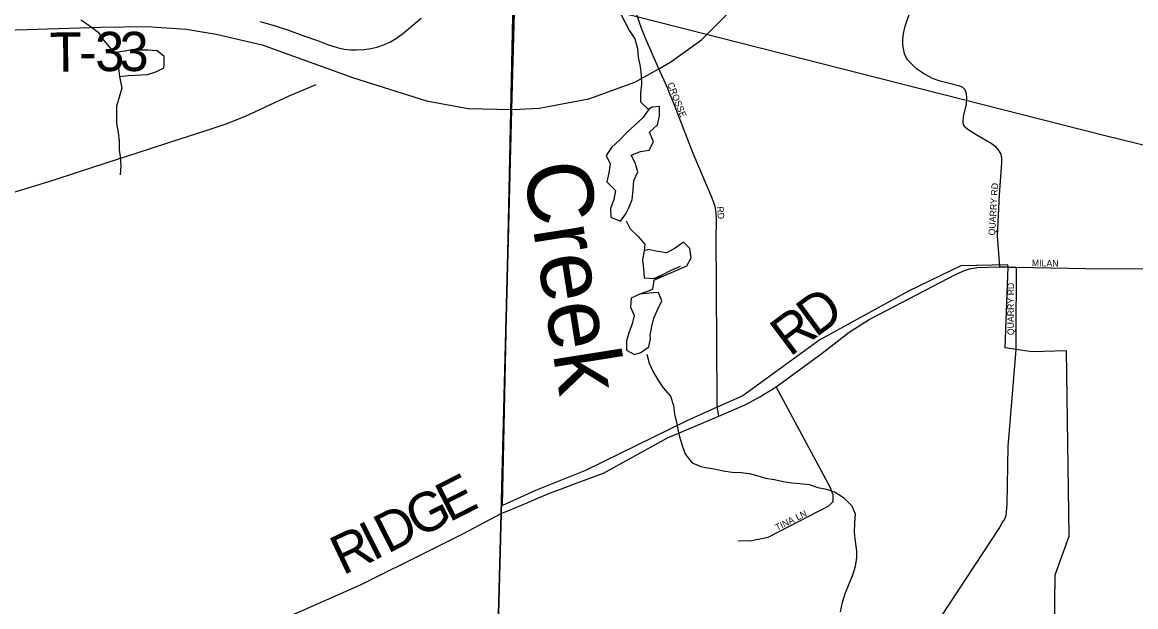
# Model space of a CAD drawing. Extents: x 1857828 to 2277390, y 930619 to 1324581.
# Drawn here: x 2029384 to 2037892, y 1235618 to 1240088 of the extents above; entities that cross this region are included whole.
import ezdxf

# ---------------------------------------------------------------- set-up
doc = ezdxf.new("R2010")
doc.units = 0
for name, color, linetype in [('GM_X_City_Street', 7, 'Continuous'), ('GM_X_City_Street_Text', 7, 'Continuous'), ('GM_X_Corporation', 7, 'Continuous'), ('GM_X_County_Road', 7, 'Continuous'), ('GM_X_County_Road_Text', 7, 'Continuous'), ('GM_X_Minor_Lake', 7, 'Continuous'), ('GM_X_Minor_River', 7, 'Continuous'), ('GM_X_Minor_River_Text', 7, 'Continuous'), ('GM_X_Rail_Line', 7, 'Continuous'), ('GM_X_State_Route', 7, 'Continuous'), ('GM_X_Township', 7, 'Continuous'), ('GM_X_Township_Road', 7, 'Continuous'), ('GM_X_Township_Road_Text', 7, 'Continuous'), ('GM_X_Township_Subdivision', 7, 'Continuous'), ('GM_X_Township_Subdivision_Text', 7, 'Continuous')]:
    doc.layers.add(name, color=color, linetype=linetype)

msp = doc.modelspace()

# ---------------------------------------------------------------- linework, layer by layer
at = {"layer": 'GM_X_City_Street'}
for points in [[(2034706.5, 1237075.1), (2034698.8, 1237118.2), (2034694.5, 1237144.1), (2034694.3, 1237204.4), (2034685.1, 1238465.5), (2034688.3, 1238535.7), (2034689.7, 1238585.9), (2034685.2, 1238632), (2034678.6, 1238678.1), (2034655.9, 1238742), (2034620.9, 1238825.9), (2034509.8, 1239083.4), (2034348.9, 1239498.8), (2034334.5, 1239532.7), (2034315.9, 1239580.7), (2034248.9, 1239732.4), (2034143.3, 1239971.9), (2034118.5, 1240033.8), (2033848, 1240816.2)], [(2036854, 1238216.3), (2036834.5, 1238455.6), (2036850.9, 1238768.8), (2036868.1, 1239011.9), (2036867.7, 1239046), (2036863.3, 1239078), (2036849, 1239104), (2036824.6, 1239131.7), (2036786.3, 1239159.4), (2036673.5, 1239226.2), (2036617, 1239263.6), (2036594.8, 1239281.4), (2036576.5, 1239303.3), (2036572.2, 1239327.3), (2036575.7, 1239367.5), (2036598.6, 1239462.1), (2036602.1, 1239510.3), (2036599.7, 1239540.3), (2036589.4, 1239570.3), (2036571.2, 1239588.2), (2036547, 1239599.9), (2036488.8, 1239615.2), (2036398.5, 1239638.2), (2036340.2, 1239657.6), (2036269.7, 1239694.8), (2036217.3, 1239730.3), (2036180.9, 1239766), (2036150.5, 1239797.7), (2036138.3, 1239817.6), (2036125.9, 1239845.6), (2036117.5, 1239885.6), (2036111.1, 1239915.6), (2036112.6, 1239955.8), (2036118.1, 1240002), (2036131.4, 1240058.3), (2036164.3, 1240155.1)], [(2036926.3, 1238215.9), (2036980, 1238214), (2037509.7, 1238204.1), (2038497, 1238201.4)], [(2036978.9, 1237691.8), (2036980, 1238214)]]:
    msp.add_lwpolyline(points, dxfattribs=at)
at = {"layer": 'GM_X_Corporation'}
msp.add_lwpolyline([(2037269.6, 1235213.2), (2037276.4, 1235861.8), (2037382.4, 1236158.9), (2037363.4, 1237574.6), (2037098, 1237568.7), (2036978.7, 1237586.5), (2036894.4, 1237599.1), (2036915.9, 1238216.2), (2036914.8, 1238233.9), (2036555.1, 1238225.1), (2036154.6, 1238030.8), (2035478.2, 1237659.7), (2034890, 1237231.8), (2034694.5, 1237144.2), (2034461.4, 1237039.7), (2033686.5, 1236659.1), (2033306.2, 1236506.8), (2033054.2, 1236393.5), (2033140.8, 1240498.8), (2033246.3, 1245500.5)], dxfattribs=at)
at = {"layer": 'GM_X_County_Road'}
for points in [[(2033060.5, 1236337.8), (2033101.6, 1236353.8), (2033246.4, 1236416.7), (2033327.3, 1236450.6), (2033420.1, 1236489.6), (2033525, 1236527.5), (2033602.8, 1236557.5), (2033825.5, 1236640.3), (2034313.9, 1236909.2), (2034706.5, 1237075.1), (2034918.8, 1237166.8), (2035020.5, 1237224.3), (2035145.5, 1237300.6), (2035494.9, 1237557.2), (2035701.8, 1237718.6), (2035855.6, 1237813.7), (2035981.6, 1237880.7), (2036518.9, 1238160.9), (2036583.4, 1238189.1), (2036621.7, 1238203), (2036683.7, 1238211.8), (2036854, 1238216.3), (2036892.7, 1238216.3), (2036915.9, 1238216.3), (2036926.3, 1238215.9)], [(2036339.3, 1235442.2), (2036852.8, 1236223.5), (2036868.9, 1236257.7), (2036882.9, 1236277.7), (2036893, 1236295.8), (2036903, 1236317.9), (2036905, 1236344), (2036909.1, 1236400.3), (2036917.4, 1236844.1), (2036978.7, 1237586.5), (2036978.9, 1237691.8)], [(2028171.6, 1234722.3), (2028224.6, 1234721.6), (2028248.7, 1234721.2), (2028795.7, 1234714), (2029038, 1234720.5), (2029079.6, 1234721.6), (2029124.6, 1234726), (2029180.5, 1234739.2), (2029444.7, 1234812.6), (2029953.3, 1234967.2), (2030328.2, 1235087.8), (2030481.7, 1235145.9), (2030938.8, 1235338.8), (2031301.6, 1235495.6), (2031512.1, 1235585.5), (2031969.2, 1235786), (2032489.6, 1236046.3), (2032750.2, 1236177.1), (2032960.9, 1236288.9), (2033042.4, 1236330.8), (2033060.5, 1236337.8)]]:
    msp.add_lwpolyline(points, dxfattribs=at)
at = {"layer": 'GM_X_Minor_Lake'}
for points in [[(2030464.6, 1239740.1), (2030468.4, 1239762.3), (2030467.9, 1239826.6), (2030415.4, 1239868.3), (2030343.1, 1239873.6), (2030270.8, 1239875), (2030198.6, 1239870.3), (2030086.1, 1239852.7)], [(2030086.1, 1239852.7), (2030120.8, 1239811.3), (2030119.4, 1239739), (2030128, 1239672.8), (2030196.2, 1239679.4), (2030340.6, 1239688.8), (2030404.7, 1239707.4), (2030464.6, 1239740.1)], [(2030464.6, 1239740.1), (2030468.4, 1239762.3), (2030467.9, 1239826.6), (2030415.4, 1239868.3), (2030343.1, 1239873.6), (2030270.8, 1239875), (2030198.6, 1239870.3), (2030086.7, 1239852.8)], [(2030086.7, 1239852), (2030120.8, 1239811.3), (2030119.4, 1239739), (2030128, 1239672.8), (2030196.2, 1239679.4), (2030340.6, 1239688.8), (2030404.7, 1239707.4), (2030464.6, 1239740.1)], [(2034196.2, 1239438.6), (2034172.2, 1239422.3), (2034124.6, 1239357.6), (2034064.8, 1239300.8), (2034005, 1239248), (2033947.3, 1239185.1), (2033885.6, 1239130.3), (2033845.9, 1239069.7), (2033876.6, 1239005.7), (2033867.1, 1238935.3), (2033851.6, 1238866.8), (2033916.4, 1238801.1), (2033902.9, 1238732.7), (2033877.4, 1238664.1), (2033881.9, 1238597.9), (2033954.4, 1238566.4), (2033996.1, 1238623)], [(2034174.3, 1239414.3), (2034172.2, 1239422.3), (2034124.6, 1239357.6), (2034064.8, 1239300.8), (2034005, 1239248), (2033947.3, 1239185.1), (2033885.6, 1239130.3), (2033845.9, 1239069.7), (2033876.6, 1239005.7), (2033867.1, 1238935.3), (2033851.6, 1238866.8), (2033916.4, 1238801.1), (2033902.9, 1238732.7), (2033877.4, 1238664.1), (2033881.9, 1238597.9), (2033954.4, 1238566.4), (2033996.1, 1238623)], [(2033996.1, 1238623), (2034019.8, 1238669.5), (2034043.4, 1238732), (2034052.8, 1238804.4), (2034056.3, 1238876.7), (2034087.8, 1238943.3), (2034067.2, 1239011.4), (2034036.6, 1239071.4), (2034108.6, 1239100.2), (2034174.8, 1239108.9), (2034208.4, 1239173.5), (2034177.6, 1239247.5), (2034237.4, 1239302.3), (2034252.9, 1239370.8), (2034254.3, 1239443.1), (2034196.2, 1239438.6)], [(2034140.5, 1238391.3), (2034136.9, 1238341), (2034123.4, 1238270.6), (2034132, 1238202.3), (2034136.6, 1238134.1), (2034208.9, 1238128.7), (2034272.9, 1238155.4), (2034342.8, 1238192.2), (2034412.8, 1238223)], [(2034286.7, 1238148.8), (2034461, 1238225.4), (2034494.6, 1238286), (2034486, 1238358.3), (2034435.4, 1238406), (2034371.6, 1238361.2), (2034305.6, 1238324.5), (2034237.3, 1238335.9), (2034169, 1238349.3)], [(2034209, 1238114.6), (2034461, 1238225.4), (2034494.6, 1238286), (2034486, 1238358.3), (2034435.4, 1238406), (2034371.6, 1238361.2), (2034305.6, 1238324.5), (2034237.3, 1238335.9), (2034169, 1238349.3)], [(2034169, 1238349.3), (2034136.9, 1238341), (2034123.4, 1238270.6), (2034132, 1238202.3), (2034136.6, 1238134.1), (2034208.9, 1238128.7), (2034286.7, 1238148.8)], [(2034199.5, 1238046.2), (2034173.6, 1238033.9), (2034103.5, 1238007.2), (2034037.5, 1237978.5), (2034032.1, 1237910.1), (2034058.7, 1237846.1), (2034043.2, 1237781.6), (2034019.6, 1237713.1), (2034002.1, 1237648.6), (2034000.7, 1237580.3), (2034061.1, 1237546.7), (2034111.2, 1237561.2), (2034171, 1237606), (2034184.6, 1237670.4)], [(2034173.7, 1238015.9), (2034103.5, 1238007.2), (2034037.5, 1237978.5), (2034032.1, 1237910.1), (2034058.7, 1237846.1), (2034043.2, 1237781.6), (2034019.6, 1237713.1), (2034002.1, 1237648.6), (2034000.7, 1237580.3), (2034061.1, 1237546.7), (2034111.2, 1237561.2), (2034171, 1237606), (2034184.6, 1237670.4)], [(2034184.6, 1237670.4), (2034182.4, 1237694.5), (2034193.9, 1237760.9), (2034209.4, 1237825.3), (2034239, 1237887.9), (2034270.5, 1237958.5), (2034245.9, 1238020.6), (2034173.7, 1238015.9)]]:
    msp.add_lwpolyline(points, dxfattribs=at)
at = {"layer": 'GM_X_Minor_River'}
for points in [[(2029831.4, 1240106.1), (2029894, 1240064.4), (2029964.6, 1240010.8), (2030007.3, 1239948.9), (2030085.9, 1239853.6)], [(2033957.5, 1240149.6), (2034022.8, 1240021.7), (2034065.4, 1239959.8), (2034084.1, 1239887.6), (2034090.6, 1239821.3), (2034105.3, 1239749.2), (2034113.9, 1239682.9), (2034116.4, 1239614.6), (2034107, 1239546.2), (2034107.5, 1239477.9), (2034174.3, 1239414.3)], [(2030127.4, 1239672.9), (2030144.8, 1239584.5), (2030123.3, 1239514), (2030103.7, 1239445.5), (2030104.8, 1239312.9), (2030117.4, 1239244.7), (2030124, 1239178.5), (2030124.6, 1239110.2), (2030131, 1239060), (2030137.6, 1238991.8), (2030132.1, 1238921.4)], [(2033998.6, 1238568.8), (2034029.2, 1238506.8), (2034087.8, 1238451.1), (2034140.5, 1238391.3)], [(2034209, 1238114.6), (2034199.5, 1238046.2)], [(2034157.5, 1237549.6), (2034174.1, 1237481.4), (2034204.7, 1237413.4), (2034241.4, 1237353.5), (2034280, 1237291.5), (2034336.7, 1237227.8), (2034359.4, 1237157.6), (2034367.9, 1237091.4), (2034386.6, 1237017.2), (2034399.2, 1236949.1), (2034415.8, 1236884.9), (2034432.3, 1236834.8), (2034452.8, 1236782.8), (2034501.5, 1236718.9), (2034569.9, 1236691.4), (2034620.2, 1236679.8), (2034670.4, 1236674.2), (2034738.8, 1236656.8), (2034809.1, 1236647.4), (2034877.4, 1236644), (2034937.7, 1236636.5), (2034998, 1236623), (2035062.4, 1236601.5), (2035130.7, 1236592.1), (2035197.1, 1236576.6), (2035263.4, 1236567.1), (2035325.6, 1236561.7), (2035395.9, 1236552.3), (2035462.4, 1236530.8), (2035528.7, 1236517.3), (2035595.1, 1236493.8), (2035657.7, 1236454.2), (2035722.4, 1236390.5), (2035747, 1236328.4), (2035743.6, 1236260.1), (2035740.1, 1236187.7), (2035748.7, 1236117.5), (2035757.4, 1236045.2), (2035757.8, 1235995), (2035748.3, 1235926.6), (2035728.8, 1235860.1), (2035699.2, 1235791.6), (2035671.7, 1235721), (2035648.2, 1235650.4), (2035632.7, 1235580)]]:
    msp.add_lwpolyline(points, dxfattribs=at)
at = {"layer": 'GM_X_Rail_Line'}
msp.add_lwpolyline([(2010250.7, 1246105.6), (2015802.6, 1244725.6), (2020567.6, 1243531.6), (2023679.8, 1242724.2), (2028101.7, 1241626.9), (2032683.1, 1240476.3), (2034089.4, 1240128.3), (2037647.8, 1239223.2), (2041004.2, 1238402), (2042999.3, 1237895.6), (2043803.3, 1237657.3), (2044879.5, 1237299.8), (2048172.1, 1236193.5), (2051939.6, 1234938.6)], dxfattribs=at)
at = {"layer": 'GM_X_State_Route'}
for points in [[(2033186.4, 1239424), (2033334, 1239430.9), (2033712, 1239501.5), (2034065.3, 1239628.7), (2034248.9, 1239732.4), (2034340.8, 1239784.2), (2034573.9, 1239953.8), (2034934.3, 1240314.3), (2035456.2, 1240914.5), (2036117.6, 1241670.4), (2036188.3, 1241745.1), (2036386.2, 1241953.8), (2036601.6, 1242137.6), (2036841.8, 1242296.6), (2037145.6, 1242445), (2037477.7, 1242565.2), (2037679, 1242611.1), (2037923.7, 1242662)], [(2028987.1, 1240019.7), (2029091.5, 1240022.7), (2029983.1, 1240048.8), (2030336.4, 1240055.8), (2030636.6, 1240034.6), (2030866.2, 1239995.8), (2031216, 1239914.5), (2031915.4, 1239663.7), (2032472.1, 1239487.4), (2032790, 1239427.3), (2033123.5, 1239421), (2033186.4, 1239424)]]:
    msp.add_lwpolyline(points, dxfattribs=at)
at = {"layer": 'GM_X_Township'}
for points in [[(2039743.8, 1221514.9), (2035913, 1221537.3), (2034660.3, 1221544.7), (2032654.9, 1221559.5), (2032853, 1229159.6), (2032875.5, 1230001.6), (2032916.3, 1231523.5), (2033042.4, 1236330.8), (2033123.5, 1239421), (2033152.8, 1240537.4), (2033202, 1242412.8), (2033259.1, 1245530.8), (2040171.3, 1245500.1)], [(2033259.1, 1245530.8), (2033202, 1242412.8), (2033152.8, 1240537.4), (2033123.5, 1239421), (2033042.4, 1236330.8), (2032916.3, 1231523.5), (2032875.5, 1230001.6), (2032853, 1229159.6), (2032654.9, 1221559.5)]]:
    msp.add_lwpolyline(points, dxfattribs=at)
at = {"layer": 'GM_X_Township_Road'}
for points in [[(2031201.4, 1240092.5), (2031315.2, 1240059.5), (2031417.5, 1240027.5), (2031529.1, 1239987.4), (2031639.6, 1239946.8), (2031717.6, 1239917.6), (2031789.1, 1239893.7), (2031843.3, 1239882.9), (2031893.7, 1239876.9), (2031938.6, 1239876.4), (2031996, 1239879.1), (2032049.1, 1239887.8), (2032094.1, 1239898.1), (2032152, 1239917), (2032196.5, 1239937.6), (2032244.7, 1239966.3), (2032301, 1240008.6), (2032386, 1240081.7), (2032431.2, 1240119.3)], [(2028129.2, 1238413.4), (2028773.1, 1238613.8), (2029051, 1238707), (2029613.3, 1238878.7), (2029812.6, 1238943.7), (2030119.7, 1239043.3), (2030355.3, 1239118.6), (2030511.3, 1239171.7), (2030789.8, 1239258.9), (2030943, 1239309.8), (2031090.4, 1239369.4), (2031424.6, 1239524.9), (2031629.3, 1239612.1)]]:
    msp.add_lwpolyline(points, dxfattribs=at)
at = {"layer": 'GM_X_Township_Subdivision'}
msp.add_lwpolyline([(2034853.6, 1236126.2), (2034944.2, 1236121.8), (2035083.6, 1236150.6), (2035548, 1236389.4), (2035579, 1236422.6), (2035581.2, 1236473.5), (2035559.1, 1236528.8), (2035145.5, 1237300.6)], dxfattribs=at)

# ---------------------------------------------------------------- texts
at = {"layer": 'GM_X_City_Street_Text'}
for s, rotation, p in [('CROSSE', 291.41268, (2034312, 1239616.4)), ('QUARRY RD', 86.50673, (2036816.3, 1238456.8)), ('RD', 275.70628, (2034690.9, 1238676.8)), ('MILAN', 358.75536, (2037097.4, 1238223.3)), ('QUARRY RD', 90, (2036961.5, 1237694.7))]:
    msp.add_text(s, height=50, rotation=rotation, dxfattribs=at).set_placement(p)
at = {"layer": 'GM_X_County_Road_Text'}
for s, rotation, p in [('D', 36.36644, (2035445.9, 1237672.4)), ('R', 36.76373, (2035249, 1237525.2)), ('E', 26.98287, (2032646, 1236261.1)), ('G', 26.99278, (2032410.8, 1236141.3)), ('D', 26.97676, (2032175.4, 1236021.5)), ('I', 26.91345, (2032065.2, 1235965.6)), ('R', 25.18949, (2031833.4, 1235856.4))]:
    msp.add_text(s, height=300, rotation=rotation, dxfattribs=at).set_placement(p)
at = {"layer": 'GM_X_Minor_River_Text'}
msp.add_text('Creek', height=500.3, rotation=278.99408, dxfattribs=at).set_placement((2033210.5, 1238987.4))
at = {"layer": 'GM_X_Township_Road_Text'}
for s, rotation, p in [('T', 0.78858, (2029595.3, 1239708.5)), ('3', 0.57242, (2029942.6, 1239713.1)), ('3', 359.68777, (2030126.2, 1239715)), ('-', 0.73382, (2029819.6, 1239711.6))]:
    msp.add_text(s, height=300, rotation=rotation, dxfattribs=at).set_placement(p)
at = {"layer": 'GM_X_Township_Subdivision_Text'}
for s, rotation, p in [('LN', 25.19121, (2035306.9, 1236277.5)), ('TINA', 26.56213, (2035152.6, 1236198.1))]:
    msp.add_text(s, height=50, rotation=rotation, dxfattribs=at).set_placement(p)

doc.saveas('drawing.dxf')
